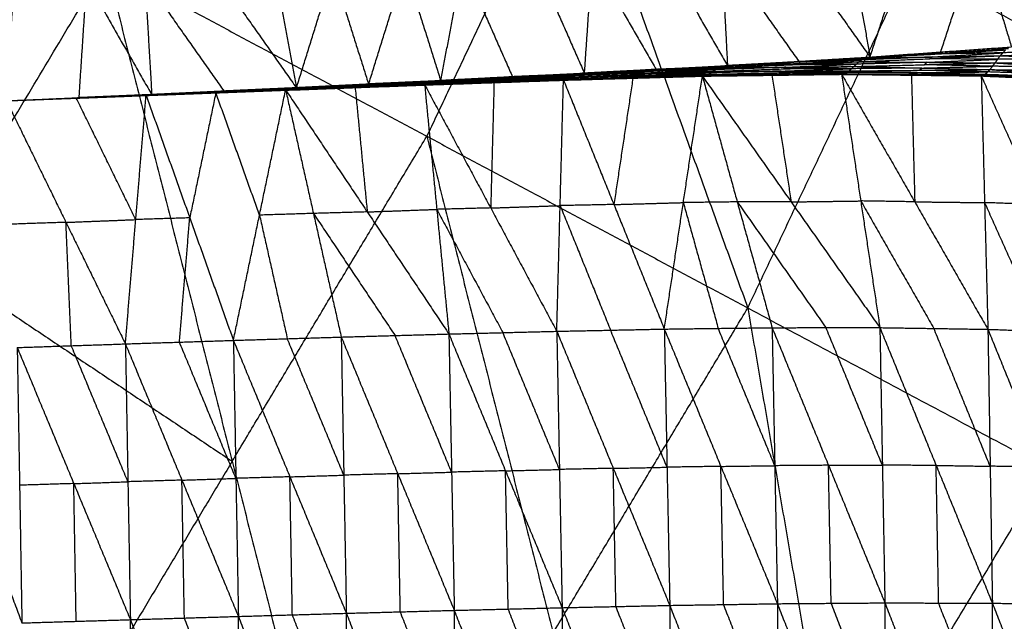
# Model space of a CAD drawing. Header units: millimetres. Extents: x -106 to 110, y -96 to 120.
# Tile 651 of 656: x 60.42 to 69.91, y -26.14 to -20.34. Entities that reach past the tile are written whole.
import ezdxf

# ---------------------------------------------------------------- set-up
doc = ezdxf.new("R2010")
doc.units = ezdxf.units.MM
doc.header["$MEASUREMENT"] = 0
doc.layers.add('Default', color=7, linetype='Continuous', true_color=0x000000)

msp = doc.modelspace()

# ---------------------------------------------------------------- linework, layer by layer
at = {"layer": 'Default'}
for points in [[(64.0784, -13.8333, 4.1879), (65.7596, -18.4767, 4.4319), (67.4409, -23.1202, 4.6759)], [(67.4409, -23.1202, 4.6759), (69.0019, -19.8197, 4.6759), (70.5629, -16.5192, 4.6759)], [(65.7596, -18.4767, 4.4319), (65.0528, -19.9713, 4.4319), (64.3459, -21.4659, 4.4319)], [(68.6196, -20.7021, 1.3053), (68.983, -19.5954, 0.3671), (69.3464, -18.4887, -0.571)], [(69.3464, -18.4887, -0.571), (69.6648, -19.5466, 0.4532), (69.9833, -20.6045, 1.4774)], [(67.1299, -18.5999, -0.8287), (67.1876, -19.6924, 0.1602), (67.2453, -20.7849, 1.1492)], [(67.1299, -18.5999, -0.8287), (67.8747, -19.651, 0.2383), (68.6196, -20.7021, 1.3053)], [(68.2387, -18.547, -0.7081), (68.4292, -19.6246, 0.2986), (68.6196, -20.7021, 1.3053)], [(64.48, -20.9305, 0.885), (64.6944, -19.8142, -0.0717), (64.9087, -18.6979, -1.0285)], [(64.9087, -18.6979, -1.0285), (65.3876, -19.7784, -0.0095), (65.8665, -20.8589, 1.0094)], [(65.8665, -20.8589, 1.0094), (65.9423, -19.7543, 0.0372), (66.0182, -18.6496, -0.935)], [(66.0182, -18.6496, -0.935), (66.6317, -19.7173, 0.1071), (67.2453, -20.7849, 1.1492)], [(62.676, -18.7911, -1.1854), (62.8823, -19.8956, -0.2052), (63.0886, -21, 0.775)], [(63.0886, -21, 0.775), (63.44, -19.8728, -0.1683), (63.7913, -18.7456, -1.1116)], [(63.7913, -18.7456, -1.1116), (64.1356, -19.838, -0.1133), (64.48, -20.9305, 0.885)], [(60.2923, -21.1243, 0.593), (60.3662, -19.9979, -0.3602), (60.4401, -18.8715, -1.3133)], [(60.4401, -18.8715, -1.3133), (61.0667, -19.9684, -0.3175), (61.6932, -21.0654, 0.6783)], [(61.5619, -18.8334, -1.2518), (61.6275, -19.9494, -0.2868), (61.6932, -21.0654, 0.6783)], [(61.5619, -18.8334, -1.2518), (62.3252, -19.9167, -0.2384), (63.0886, -21, 0.775)], [(69.3015, -20.6533, 1.3913), (69.4832, -20.1, 0.9222), (69.6648, -19.5466, 0.4532)], [(67.1876, -19.6924, 0.1602), (67.56, -20.218, 0.6937), (67.9325, -20.7435, 1.2272)], [(57.851, -25.4839, 4.1879), (59.551, -22.6478, 4.1879), (61.2509, -19.8116, 4.1879)], [(61.2509, -19.8116, 4.1879), (62.4689, -24.5975, 4.4319), (63.6869, -29.3833, 4.6759)], [(61.2509, -19.8116, 4.1879), (64.3459, -21.4659, 4.4319), (67.4409, -23.1202, 4.6759)], [(63.7843, -20.9653, 0.83), (63.96, -20.4016, 0.3584), (64.1356, -19.838, -0.1133)], [(64.6944, -19.8142, -0.0717), (64.9338, -20.3545, 0.4377), (65.1732, -20.8947, 0.9472)], [(65.9423, -19.7543, 0.0372), (66.2491, -20.2881, 0.5583), (66.5559, -20.8219, 1.0793)], [(69.0019, -19.8197, 4.6759), (70.4491, -20.5933, 4.904), (71.8963, -21.3668, 5.1322)], [(63.44, -19.8728, -0.1683), (63.6121, -20.419, 0.3309), (63.7843, -20.9653, 0.83)], [(60.9927, -21.0948, 0.6356), (61.0297, -20.5316, 0.159), (61.0667, -19.9684, -0.3175)], [(61.6275, -19.9494, -0.2868), (62.0092, -20.491, 0.2199), (62.3909, -21.0327, 0.7266)], [(68.5126, -20.7474, 1.2504), (69.1943, -20.7185, 1.3175), (69.8761, -20.6896, 1.3846)], [(68.5632, -20.7137, 1.2802), (69.2453, -20.6737, 1.3543), (69.9274, -20.6338, 1.4284)], [(68.5632, -20.7137, 1.2802), (69.2196, -20.7017, 1.3324), (69.8761, -20.6896, 1.3846)], [(69.2735, -20.668, 1.3668), (68.9325, -20.6879, 1.3298), (68.5914, -20.7079, 1.2927)], [(68.5914, -20.7079, 1.2927), (68.9184, -20.6908, 1.3235), (69.2453, -20.6737, 1.3543)], [(68.6196, -20.7021, 1.3053), (69.3015, -20.6533, 1.3913), (69.9833, -20.6045, 1.4774)], [(68.6196, -20.7021, 1.3053), (69.2735, -20.668, 1.3668), (69.9274, -20.6338, 1.4284)], [(69.2196, -20.7017, 1.3324), (69.5607, -20.6817, 1.3695), (69.9018, -20.6617, 1.4065)], [(69.9018, -20.6617, 1.4065), (69.5735, -20.6677, 1.3804), (69.2453, -20.6737, 1.3543)], [(69.2735, -20.668, 1.3668), (69.6144, -20.6436, 1.4098), (69.9554, -20.6191, 1.4529)], [(69.3015, -20.6533, 1.3913), (69.2875, -20.6606, 1.3791), (69.2735, -20.668, 1.3668)], [(69.825, -20.7591, 1.3741), (69.8505, -20.7243, 1.3794), (69.8761, -20.6896, 1.3846)], [(69.8761, -20.6896, 1.3846), (69.9018, -20.6617, 1.4065), (69.9274, -20.6338, 1.4284)], [(69.8761, -20.6896, 1.3846), (70.5598, -20.6629, 1.4494), (71.2436, -20.6362, 1.5142)], [(69.8761, -20.6896, 1.3846), (70.5352, -20.7154, 1.4425), (71.1943, -20.7411, 1.5005)], [(70.5855, -20.635, 1.4713), (70.2436, -20.6484, 1.4389), (69.9018, -20.6617, 1.4065)], [(65.8234, -20.8583, 1.002), (66.509, -20.8229, 1.0695), (67.1946, -20.7876, 1.137)], [(65.8665, -20.8589, 1.0094), (66.5559, -20.8219, 1.0793), (67.2453, -20.7849, 1.1492)], [(65.8665, -20.8589, 1.0094), (66.5305, -20.8232, 1.0732), (67.1946, -20.7876, 1.137)], [(66.5305, -20.8232, 1.0732), (66.8752, -20.8047, 1.1081), (67.2199, -20.7862, 1.1431)], [(67.1065, -20.8397, 1.1093), (67.7853, -20.8166, 1.1758), (68.4641, -20.7935, 1.2424)], [(67.1493, -20.8082, 1.1156), (67.8309, -20.7778, 1.183), (68.5126, -20.7474, 1.2504)], [(67.1493, -20.8082, 1.1156), (67.1719, -20.7979, 1.1263), (67.1946, -20.7876, 1.137)], [(67.1493, -20.8082, 1.1156), (67.8067, -20.8009, 1.179), (68.4641, -20.7935, 1.2424)], [(67.8536, -20.7675, 1.1937), (67.5127, -20.7827, 1.16), (67.1719, -20.7979, 1.1263)], [(67.1946, -20.7876, 1.137), (67.8789, -20.7506, 1.2086), (68.5632, -20.7137, 1.2802)], [(67.1946, -20.7876, 1.137), (67.8536, -20.7675, 1.1937), (68.5126, -20.7474, 1.2504)], [(67.1946, -20.7876, 1.137), (67.2199, -20.7862, 1.1431), (67.2453, -20.7849, 1.1492)], [(67.9042, -20.7493, 1.2147), (67.5621, -20.7678, 1.1789), (67.2199, -20.7862, 1.1431)], [(67.2199, -20.7862, 1.1431), (67.5494, -20.7684, 1.1758), (67.8789, -20.7506, 1.2086)], [(67.2453, -20.7849, 1.1492), (67.9325, -20.7435, 1.2272), (68.6196, -20.7021, 1.3053)], [(67.2453, -20.7849, 1.1492), (67.9042, -20.7493, 1.2147), (68.5632, -20.7137, 1.2802)], [(67.8067, -20.8009, 1.179), (68.1475, -20.7857, 1.2127), (68.4883, -20.7705, 1.2464)], [(67.8309, -20.7778, 1.183), (67.8422, -20.7726, 1.1883), (67.8536, -20.7675, 1.1937)], [(68.4883, -20.7705, 1.2464), (68.1596, -20.7741, 1.2147), (67.8309, -20.7778, 1.183)], [(67.8536, -20.7675, 1.1937), (68.1957, -20.749, 1.2295), (68.5379, -20.7305, 1.2653)], [(68.5379, -20.7305, 1.2653), (68.2084, -20.7406, 1.2369), (67.8789, -20.7506, 1.2086)], [(67.9042, -20.7493, 1.2147), (68.2478, -20.7286, 1.2537), (68.5914, -20.7079, 1.2927)], [(67.9325, -20.7435, 1.2272), (67.9184, -20.7464, 1.221), (67.9042, -20.7493, 1.2147)], [(68.4195, -20.8362, 1.2479), (68.4418, -20.8148, 1.2451), (68.4641, -20.7935, 1.2424)], [(68.4641, -20.7935, 1.2424), (68.4883, -20.7705, 1.2464), (68.5126, -20.7474, 1.2504)], [(68.4641, -20.7935, 1.2424), (69.1445, -20.7763, 1.3083), (69.825, -20.7591, 1.3741)], [(68.4641, -20.7935, 1.2424), (69.1204, -20.8084, 1.3136), (69.7768, -20.8233, 1.3848)], [(69.1688, -20.7532, 1.3122), (68.8285, -20.7618, 1.2793), (68.4883, -20.7705, 1.2464)], [(68.5126, -20.7474, 1.2504), (68.5379, -20.7305, 1.2653), (68.5632, -20.7137, 1.2802)], [(68.5126, -20.7474, 1.2504), (69.1688, -20.7532, 1.3122), (69.825, -20.7591, 1.3741)], [(69.2196, -20.7017, 1.3324), (68.8788, -20.7161, 1.2989), (68.5379, -20.7305, 1.2653)], [(68.5632, -20.7137, 1.2802), (68.5914, -20.7079, 1.2927), (68.6196, -20.7021, 1.3053)], [(69.1204, -20.8084, 1.3136), (69.4607, -20.7998, 1.3465), (69.8009, -20.7912, 1.3794)], [(69.1445, -20.7763, 1.3083), (69.1566, -20.7648, 1.3103), (69.1688, -20.7532, 1.3122)], [(69.8009, -20.7912, 1.3794), (69.4727, -20.7837, 1.3439), (69.1445, -20.7763, 1.3083)], [(69.1688, -20.7532, 1.3122), (69.5096, -20.7388, 1.3458), (69.8505, -20.7243, 1.3794)], [(69.1943, -20.7185, 1.3175), (69.207, -20.7101, 1.325), (69.2196, -20.7017, 1.3324)], [(69.8505, -20.7243, 1.3794), (69.5224, -20.7214, 1.3484), (69.1943, -20.7185, 1.3175)], [(69.7768, -20.8233, 1.3848), (69.8009, -20.7912, 1.3794), (69.825, -20.7591, 1.3741)], [(70.4852, -20.7988, 1.4472), (70.143, -20.795, 1.4133), (69.8009, -20.7912, 1.3794)], [(69.825, -20.7591, 1.3741), (70.5097, -20.7501, 1.4373), (71.1943, -20.7411, 1.5005)], [(69.825, -20.7591, 1.3741), (70.4852, -20.7988, 1.4472), (71.1454, -20.8386, 1.5203)], [(70.5352, -20.7154, 1.4425), (70.1929, -20.7199, 1.411), (69.8505, -20.7243, 1.3794)], [(64.418, -20.9367, 0.8635), (65.1016, -20.9041, 0.9244), (65.7852, -20.8715, 0.9852)], [(64.4472, -20.9286, 0.8778), (65.1353, -20.8934, 0.9399), (65.8234, -20.8583, 1.002)], [(64.4472, -20.9286, 0.8778), (65.1162, -20.9, 0.9315), (65.7852, -20.8715, 0.9852)], [(64.48, -20.9305, 0.885), (65.1517, -20.8944, 0.9435), (65.8234, -20.8583, 1.002)], [(64.48, -20.9305, 0.885), (65.1732, -20.8947, 0.9472), (65.8665, -20.8589, 1.0094)], [(65.0837, -20.9151, 0.9217), (65.4255, -20.8988, 0.9521), (65.7673, -20.8825, 0.9825)], [(65.7673, -20.8825, 0.9825), (65.4344, -20.8933, 0.9534), (65.1016, -20.9041, 0.9244)], [(65.1162, -20.9, 0.9315), (65.4603, -20.8824, 0.9626), (65.8043, -20.8649, 0.9936)], [(65.8043, -20.8649, 0.9936), (65.4698, -20.8791, 0.9668), (65.1353, -20.8934, 0.9399)], [(65.1517, -20.8944, 0.9435), (65.4983, -20.8765, 0.9746), (65.845, -20.8586, 1.0057)], [(65.6636, -20.9234, 0.9921), (66.3333, -20.9048, 1.0598), (67.003, -20.8862, 1.1274)], [(65.6875, -20.9246, 0.9922), (66.3597, -20.9051, 1.0587), (67.0319, -20.8856, 1.1251)], [(65.6875, -20.9246, 0.9922), (66.3452, -20.9054, 1.0598), (67.003, -20.8862, 1.1274)], [(65.7168, -20.9138, 0.9824), (66.3921, -20.8913, 1.0475), (67.0674, -20.8687, 1.1125)], [(65.7168, -20.9138, 0.9824), (66.3743, -20.8997, 1.0538), (67.0319, -20.8856, 1.1251)], [(66.4084, -20.8811, 1.0462), (66.0707, -20.8924, 1.0136), (65.7331, -20.9037, 0.9811)], [(65.7494, -20.8935, 0.9798), (66.4279, -20.8666, 1.0446), (67.1065, -20.8397, 1.1093)], [(65.7494, -20.8935, 0.9798), (66.4084, -20.8811, 1.0462), (67.0674, -20.8687, 1.1125)], [(65.7494, -20.8935, 0.9798), (65.7673, -20.8825, 0.9825), (65.7852, -20.8715, 0.9852)], [(66.4458, -20.8556, 1.0472), (66.1066, -20.869, 1.0149), (65.7673, -20.8825, 0.9825)], [(65.7852, -20.8715, 0.9852), (66.4672, -20.8398, 1.0504), (67.1493, -20.8082, 1.1156)], [(65.7852, -20.8715, 0.9852), (66.4458, -20.8556, 1.0472), (67.1065, -20.8397, 1.1093)], [(65.7852, -20.8715, 0.9852), (65.8043, -20.8649, 0.9936), (65.8234, -20.8583, 1.002)], [(66.4864, -20.8332, 1.0588), (66.1453, -20.849, 1.0262), (65.8043, -20.8649, 0.9936)], [(65.8234, -20.8583, 1.002), (66.4864, -20.8332, 1.0588), (67.1493, -20.8082, 1.1156)], [(65.8234, -20.8583, 1.002), (65.845, -20.8586, 1.0057), (65.8665, -20.8589, 1.0094)], [(65.845, -20.8586, 1.0057), (66.177, -20.8408, 1.0376), (66.509, -20.8229, 1.0695)], [(66.5305, -20.8232, 1.0732), (66.1877, -20.8409, 1.0395), (65.845, -20.8586, 1.0057)], [(66.3452, -20.9054, 1.0598), (66.6813, -20.8956, 1.093), (67.0175, -20.8859, 1.1263)], [(66.3743, -20.8997, 1.0538), (66.712, -20.8884, 1.0863), (67.0496, -20.8771, 1.1188)], [(67.0496, -20.8771, 1.1188), (66.7208, -20.8842, 1.0831), (66.3921, -20.8913, 1.0475)], [(66.3921, -20.8913, 1.0475), (66.4002, -20.8862, 1.0468), (66.4084, -20.8811, 1.0462)], [(66.4084, -20.8811, 1.0462), (66.7477, -20.8677, 1.0785), (67.0869, -20.8542, 1.1109)], [(67.0869, -20.8542, 1.1109), (66.7574, -20.8604, 1.0777), (66.4279, -20.8666, 1.0446)], [(66.4279, -20.8666, 1.0446), (66.4369, -20.8611, 1.0459), (66.4458, -20.8556, 1.0472)], [(66.4458, -20.8556, 1.0472), (66.7869, -20.8397, 1.0798), (67.1279, -20.8239, 1.1124)], [(67.1279, -20.8239, 1.1124), (66.7976, -20.8319, 1.0814), (66.4672, -20.8398, 1.0504)], [(66.4672, -20.8398, 1.0504), (66.4768, -20.8365, 1.0546), (66.4864, -20.8332, 1.0588)], [(66.4864, -20.8332, 1.0588), (66.8292, -20.8155, 1.0925), (67.1719, -20.7979, 1.1263)], [(67.1719, -20.7979, 1.1263), (66.8405, -20.8104, 1.0979), (66.509, -20.8229, 1.0695)], [(66.5559, -20.8219, 1.0793), (66.5432, -20.8226, 1.0763), (66.5305, -20.8232, 1.0732)], [(66.6359, -23.3235, -0.6954), (66.8194, -22.1049, 0.216), (67.003, -20.8862, 1.1274)], [(67.003, -20.8862, 1.1274), (67.6742, -20.8775, 1.2041), (68.3455, -20.8688, 1.2809)], [(67.003, -20.8862, 1.1274), (67.0175, -20.8859, 1.1263), (67.0319, -20.8856, 1.1251)], [(67.003, -20.8862, 1.1274), (67.3392, -22.0983, 0.2814), (67.6755, -23.3103, -0.5645)], [(67.003, -20.8862, 1.1274), (67.8588, -22.0979, 0.3555), (68.7146, -23.3097, -0.4165)], [(67.6887, -20.8772, 1.203), (67.3531, -20.8815, 1.1646), (67.0175, -20.8859, 1.1263)], [(67.0175, -20.8859, 1.1263), (67.3458, -20.8817, 1.1652), (67.6742, -20.8775, 1.2041)], [(67.0319, -20.8856, 1.1251), (67.7054, -20.8744, 1.1965), (68.3788, -20.8633, 1.2679)], [(67.0319, -20.8856, 1.1251), (67.0496, -20.8771, 1.1188), (67.0674, -20.8687, 1.1125)], [(67.0319, -20.8856, 1.1251), (67.6887, -20.8772, 1.203), (68.3455, -20.8688, 1.2809)], [(67.7231, -20.866, 1.1902), (67.3864, -20.8716, 1.1545), (67.0496, -20.8771, 1.1188)], [(67.0674, -20.8687, 1.1125), (67.7434, -20.8524, 1.1802), (68.4195, -20.8362, 1.2479)], [(67.0674, -20.8687, 1.1125), (67.0869, -20.8542, 1.1109), (67.1065, -20.8397, 1.1093)], [(67.0674, -20.8687, 1.1125), (67.7231, -20.866, 1.1902), (68.3788, -20.8633, 1.2679)], [(67.763, -20.8379, 1.1786), (67.425, -20.846, 1.1447), (67.0869, -20.8542, 1.1109)], [(67.1065, -20.8397, 1.1093), (67.1279, -20.8239, 1.1124), (67.1493, -20.8082, 1.1156)], [(67.1065, -20.8397, 1.1093), (67.763, -20.8379, 1.1786), (68.4195, -20.8362, 1.2479)], [(67.8067, -20.8009, 1.179), (67.4673, -20.8124, 1.1457), (67.1279, -20.8239, 1.1124)], [(67.6742, -20.8775, 1.2041), (67.7665, -21.4877, 0.7798), (67.8588, -22.0979, 0.3555)], [(67.6887, -20.8772, 1.203), (68.0254, -20.8716, 1.2387), (68.3622, -20.866, 1.2744)], [(67.7054, -20.8744, 1.1965), (67.697, -20.8758, 1.1998), (67.6887, -20.8772, 1.203)], [(67.7054, -20.8744, 1.1965), (67.7142, -20.8702, 1.1934), (67.7231, -20.866, 1.1902)], [(67.7231, -20.866, 1.1902), (68.0611, -20.8578, 1.2241), (68.3992, -20.8497, 1.2579)], [(67.7434, -20.8524, 1.1802), (67.7532, -20.8452, 1.1794), (67.763, -20.8379, 1.1786)], [(68.3992, -20.8497, 1.2579), (68.0713, -20.8511, 1.2191), (67.7434, -20.8524, 1.1802)], [(67.763, -20.8379, 1.1786), (68.1024, -20.8264, 1.2119), (68.4418, -20.8148, 1.2451)], [(67.7853, -20.8166, 1.1758), (67.796, -20.8087, 1.1774), (67.8067, -20.8009, 1.179)], [(68.4418, -20.8148, 1.2451), (68.1135, -20.8157, 1.2105), (67.7853, -20.8166, 1.1758)], [(68.3455, -20.8688, 1.2809), (68.3622, -20.866, 1.2744), (68.3788, -20.8633, 1.2679)], [(68.3455, -20.8688, 1.2809), (68.53, -22.0892, 0.4322), (68.7146, -23.3097, -0.4165)], [(68.3455, -20.8688, 1.2809), (69.019, -20.8766, 1.368), (69.6924, -20.8844, 1.4552)], [(68.3455, -20.8688, 1.2809), (69.051, -22.0973, 0.5164), (69.7564, -23.3258, -0.248)], [(68.3622, -20.866, 1.2744), (68.6906, -20.8713, 1.3212), (69.019, -20.8766, 1.368)], [(69.0356, -20.8738, 1.3616), (68.6989, -20.8699, 1.318), (68.3622, -20.866, 1.2744)], [(68.3788, -20.8633, 1.2679), (68.3992, -20.8497, 1.2579), (68.4195, -20.8362, 1.2479)], [(68.3788, -20.8633, 1.2679), (69.0356, -20.8738, 1.3616), (69.6924, -20.8844, 1.4552)], [(68.3788, -20.8633, 1.2679), (69.055, -20.8656, 1.3436), (69.7313, -20.868, 1.4193)], [(69.0754, -20.8521, 1.3336), (68.7373, -20.8509, 1.2957), (68.3992, -20.8497, 1.2579)], [(68.4195, -20.8362, 1.2479), (69.0981, -20.8297, 1.3163), (69.7768, -20.8233, 1.3848)], [(68.4195, -20.8362, 1.2479), (69.0754, -20.8521, 1.3336), (69.7313, -20.868, 1.4193)], [(69.1204, -20.8084, 1.3136), (68.7811, -20.8116, 1.2794), (68.4418, -20.8148, 1.2451)], [(69.019, -20.8766, 1.368), (69.035, -21.4869, 0.9422), (69.051, -22.0973, 0.5164)], [(69.055, -20.8656, 1.3436), (69.0453, -20.8697, 1.3526), (69.0356, -20.8738, 1.3616)], [(69.0356, -20.8738, 1.3616), (69.3737, -20.875, 1.3994), (69.7118, -20.8762, 1.4372)], [(69.055, -20.8656, 1.3436), (69.0652, -20.8589, 1.3386), (69.0754, -20.8521, 1.3336)], [(69.0754, -20.8521, 1.3336), (69.4147, -20.8489, 1.3678), (69.754, -20.8457, 1.402)], [(69.0981, -20.8297, 1.3163), (69.1093, -20.8191, 1.3149), (69.1204, -20.8084, 1.3136)], [(69.754, -20.8457, 1.402), (69.4261, -20.8377, 1.3592), (69.0981, -20.8297, 1.3163)], [(69.6924, -20.8844, 1.4552), (69.7118, -20.8762, 1.4372), (69.7313, -20.868, 1.4193)], [(69.6924, -20.8844, 1.4552), (69.7244, -22.1051, 0.6036), (69.7564, -23.3258, -0.248)], [(69.6924, -20.8844, 1.4552), (70.2476, -22.1241, 0.6994), (70.8028, -23.3637, -0.0564)], [(69.6924, -20.8844, 1.4552), (70.3717, -20.9161, 1.5548), (71.051, -20.9477, 1.6545)], [(69.7118, -20.8762, 1.4372), (70.0418, -20.8962, 1.496), (70.3717, -20.9161, 1.5548)], [(70.3911, -20.9079, 1.5369), (70.0515, -20.8921, 1.4871), (69.7118, -20.8762, 1.4372)], [(69.7313, -20.868, 1.4193), (69.754, -20.8457, 1.402), (69.7768, -20.8233, 1.3848)], [(69.7313, -20.868, 1.4193), (70.3911, -20.9079, 1.5369), (71.051, -20.9477, 1.6545)], [(69.7313, -20.868, 1.4193), (70.4137, -20.8897, 1.4992), (71.0961, -20.9115, 1.5791)], [(70.4365, -20.8674, 1.4819), (70.0952, -20.8565, 1.442), (69.754, -20.8457, 1.402)], [(69.7768, -20.8233, 1.3848), (70.4365, -20.8674, 1.4819), (71.0961, -20.9115, 1.5791)], [(69.7768, -20.8233, 1.3848), (70.4611, -20.8309, 1.4525), (71.1454, -20.8386, 1.5203)], [(62.9841, -21.0188, 0.7671), (63.6543, -20.9939, 0.8198), (64.3246, -20.969, 0.8726)], [(62.9971, -21.0214, 0.7621), (63.6608, -20.9952, 0.8173), (64.3246, -20.969, 0.8726)], [(62.9971, -21.0214, 0.7621), (63.6701, -20.9963, 0.8164), (64.3431, -20.9713, 0.8706)], [(63.0124, -21.0184, 0.7535), (63.6891, -20.9916, 0.8075), (64.3657, -20.9649, 0.8614)], [(63.0124, -21.0184, 0.7535), (63.6778, -20.9948, 0.812), (64.3431, -20.9713, 0.8706)], [(63.0293, -21.0106, 0.7508), (63.71, -20.9811, 0.8048), (64.3907, -20.9515, 0.8588)], [(63.0293, -21.0106, 0.7508), (63.6975, -20.9878, 0.8061), (64.3657, -20.9649, 0.8614)], [(63.7191, -20.9767, 0.8068), (63.3788, -20.9915, 0.7798), (63.0384, -21.0063, 0.7528)], [(63.0476, -21.002, 0.7549), (63.7328, -20.9693, 0.8092), (64.418, -20.9367, 0.8635)], [(63.0476, -21.002, 0.7549), (63.7191, -20.9767, 0.8068), (64.3907, -20.9515, 0.8588)], [(63.7425, -20.9672, 0.8152), (63.3999, -20.9835, 0.788), (63.0573, -20.9998, 0.7609)], [(63.067, -20.9977, 0.7668), (63.7571, -20.9631, 0.8223), (64.4472, -20.9286, 0.8778)], [(63.067, -20.9977, 0.7668), (63.7425, -20.9672, 0.8152), (64.418, -20.9367, 0.8635)], [(63.0778, -20.9989, 0.7709), (63.4175, -20.981, 0.7966), (63.7571, -20.9631, 0.8223)], [(63.7679, -20.9643, 0.8264), (63.4229, -20.9816, 0.7987), (63.0778, -20.9989, 0.7709)], [(63.0886, -21, 0.775), (63.7679, -20.9643, 0.8264), (64.4472, -20.9286, 0.8778)], [(63.0886, -21, 0.775), (63.7843, -20.9653, 0.83), (64.48, -20.9305, 0.885)], [(63.6608, -20.9952, 0.8173), (63.9973, -20.9826, 0.8445), (64.3338, -20.9701, 0.8716)], [(63.6778, -20.9948, 0.812), (64.0161, -20.9815, 0.839), (64.3544, -20.9681, 0.866)], [(64.3544, -20.9681, 0.866), (64.0217, -20.9799, 0.8367), (63.6891, -20.9916, 0.8075)], [(63.6975, -20.9878, 0.8061), (64.0378, -20.973, 0.8331), (64.3782, -20.9582, 0.8601)], [(64.3782, -20.9582, 0.8601), (64.0441, -20.9696, 0.8324), (63.71, -20.9811, 0.8048)], [(63.71, -20.9811, 0.8048), (63.7146, -20.9789, 0.8058), (63.7191, -20.9767, 0.8068)], [(63.7191, -20.9767, 0.8068), (64.0617, -20.9604, 0.834), (64.4043, -20.9441, 0.8612)], [(64.4043, -20.9441, 0.8612), (64.0686, -20.9567, 0.8352), (63.7328, -20.9693, 0.8092)], [(63.7328, -20.9693, 0.8092), (63.7376, -20.9683, 0.8122), (63.7425, -20.9672, 0.8152)], [(63.7425, -20.9672, 0.8152), (64.0876, -20.9499, 0.8429), (64.4326, -20.9326, 0.8707)], [(64.4326, -20.9326, 0.8707), (64.0949, -20.9479, 0.8465), (63.7571, -20.9631, 0.8223)], [(63.7679, -20.9643, 0.8264), (64.1158, -20.9469, 0.8539), (64.4636, -20.9295, 0.8814)], [(63.7843, -20.9653, 0.83), (63.7761, -20.9648, 0.8282), (63.7679, -20.9643, 0.8264)], [(64.3246, -20.969, 0.8726), (64.9941, -20.9462, 0.9323), (65.6636, -20.9234, 0.9921)], [(64.3246, -20.969, 0.8726), (64.3338, -20.9701, 0.8716), (64.3431, -20.9713, 0.8706)], [(64.3246, -20.969, 0.8726), (64.4417, -22.17, -0.0209), (64.5588, -23.371, -0.9143)], [(64.3246, -20.969, 0.8726), (64.9618, -22.1569, 0.0308), (65.5991, -23.3449, -0.811)], [(64.3338, -20.9701, 0.8716), (64.664, -20.9581, 0.902), (64.9941, -20.9462, 0.9323)], [(65.0034, -20.9473, 0.9314), (64.6686, -20.9587, 0.9015), (64.3338, -20.9701, 0.8716)], [(64.3431, -20.9713, 0.8706), (65.0034, -20.9473, 0.9314), (65.6636, -20.9234, 0.9921)], [(64.3431, -20.9713, 0.8706), (65.0153, -20.9479, 0.9314), (65.6875, -20.9246, 0.9922)], [(64.3431, -20.9713, 0.8706), (64.3544, -20.9681, 0.866), (64.3657, -20.9649, 0.8614)], [(65.0266, -20.9448, 0.9268), (64.6905, -20.9564, 0.8964), (64.3544, -20.9681, 0.866)], [(64.3657, -20.9649, 0.8614), (65.0412, -20.9394, 0.9219), (65.7168, -20.9138, 0.9824)], [(64.3657, -20.9649, 0.8614), (65.0266, -20.9448, 0.9268), (65.6875, -20.9246, 0.9922)], [(64.3657, -20.9649, 0.8614), (64.3782, -20.9582, 0.8601), (64.3907, -20.9515, 0.8588)], [(65.0537, -20.9327, 0.9206), (64.7159, -20.9454, 0.8903), (64.3782, -20.9582, 0.8601)], [(64.3907, -20.9515, 0.8588), (65.07, -20.9225, 0.9193), (65.7494, -20.8935, 0.9798)], [(64.3907, -20.9515, 0.8588), (65.0537, -20.9327, 0.9206), (65.7168, -20.9138, 0.9824)], [(64.3907, -20.9515, 0.8588), (64.4043, -20.9441, 0.8612), (64.418, -20.9367, 0.8635)], [(65.0837, -20.9151, 0.9217), (64.744, -20.9296, 0.8914), (64.4043, -20.9441, 0.8612)], [(64.418, -20.9367, 0.8635), (65.0837, -20.9151, 0.9217), (65.7494, -20.8935, 0.9798)], [(64.418, -20.9367, 0.8635), (64.4326, -20.9326, 0.8707), (64.4472, -20.9286, 0.8778)], [(65.1162, -20.9, 0.9315), (64.7744, -20.9163, 0.9011), (64.4326, -20.9326, 0.8707)], [(64.4472, -20.9286, 0.8778), (64.4636, -20.9295, 0.8814), (64.48, -20.9305, 0.885)], [(64.4636, -20.9295, 0.8814), (64.7995, -20.9115, 0.9107), (65.1353, -20.8934, 0.9399)], [(65.1517, -20.8944, 0.9435), (64.8077, -20.9119, 0.9125), (64.4636, -20.9295, 0.8814)], [(64.9941, -20.9462, 0.9323), (64.9779, -21.5516, 0.4816), (64.9618, -22.1569, 0.0308)], [(65.0034, -20.9473, 0.9314), (65.3395, -20.9357, 0.9618), (65.6755, -20.924, 0.9922)], [(65.0153, -20.9479, 0.9314), (65.0093, -20.9476, 0.9314), (65.0034, -20.9473, 0.9314)], [(65.0153, -20.9479, 0.9314), (65.0209, -20.9464, 0.9291), (65.0266, -20.9448, 0.9268)], [(65.0266, -20.9448, 0.9268), (65.3643, -20.932, 0.9571), (65.7021, -20.9192, 0.9873)], [(65.7021, -20.9192, 0.9873), (65.3717, -20.9293, 0.9546), (65.0412, -20.9394, 0.9219)], [(65.0412, -20.9394, 0.9219), (65.0475, -20.936, 0.9213), (65.0537, -20.9327, 0.9206)], [(65.0537, -20.9327, 0.9206), (65.3934, -20.9182, 0.9509), (65.7331, -20.9037, 0.9811)], [(65.7331, -20.9037, 0.9811), (65.4015, -20.9131, 0.9502), (65.07, -20.9225, 0.9193)], [(65.07, -20.9225, 0.9193), (65.0769, -20.9188, 0.9205), (65.0837, -20.9151, 0.9217)], [(65.1016, -20.9041, 0.9244), (65.1089, -20.9021, 0.9279), (65.1162, -20.9, 0.9315)], [(65.1732, -20.8947, 0.9472), (65.1625, -20.8945, 0.9454), (65.1517, -20.8944, 0.9435)], [(65.5991, -23.3449, -0.811), (65.6313, -22.1341, 0.0905), (65.6636, -20.9234, 0.9921)], [(65.6636, -20.9234, 0.9921), (65.6755, -20.924, 0.9922), (65.6875, -20.9246, 0.9922)], [(65.6636, -20.9234, 0.9921), (66.1498, -22.1234, 0.1484), (66.6359, -23.3235, -0.6954)], [(65.6755, -20.924, 0.9922), (66.0044, -20.9144, 1.026), (66.3333, -20.9048, 1.0598)], [(66.3452, -20.9054, 1.0598), (66.0104, -20.9147, 1.026), (65.6755, -20.924, 0.9922)], [(65.6875, -20.9246, 0.9922), (65.7021, -20.9192, 0.9873), (65.7168, -20.9138, 0.9824)], [(66.3743, -20.8997, 1.0538), (66.0382, -20.9095, 1.0206), (65.7021, -20.9192, 0.9873)], [(65.7168, -20.9138, 0.9824), (65.7331, -20.9037, 0.9811), (65.7494, -20.8935, 0.9798)], [(66.3333, -20.9048, 1.0598), (66.2415, -21.5141, 0.6041), (66.1498, -22.1234, 0.1484)], [(66.3597, -20.9051, 1.0587), (66.3525, -20.9053, 1.0592), (66.3452, -20.9054, 1.0598)], [(66.3597, -20.9051, 1.0587), (66.367, -20.9024, 1.0562), (66.3743, -20.8997, 1.0538)], [(60.2922, -21.1239, 0.5932), (60.9871, -21.0939, 0.6322), (61.682, -21.0638, 0.6713)], [(60.2922, -21.1239, 0.5932), (60.982, -21.0946, 0.6282), (61.6718, -21.0653, 0.6633)], [(60.2922, -21.1239, 0.5932), (60.9927, -21.0946, 0.6357), (61.6932, -21.0654, 0.6783)], [(60.2922, -21.1239, 0.5932), (60.9772, -21.0964, 0.6269), (61.6622, -21.0689, 0.6605)], [(60.2922, -21.1239, 0.5932), (60.9656, -21.0976, 0.6336), (61.639, -21.0713, 0.6741)], [(60.2922, -21.1239, 0.5932), (60.9728, -21.0979, 0.6278), (61.6535, -21.072, 0.6625)], [(60.2922, -21.1239, 0.5932), (60.9689, -21.0984, 0.6309), (61.6456, -21.0728, 0.6687)], [(60.2923, -21.1243, 0.593), (60.9927, -21.0948, 0.6356), (61.6932, -21.0654, 0.6783)], [(60.2923, -21.1243, 0.593), (60.9656, -21.0978, 0.6335), (61.639, -21.0713, 0.6741)], [(60.9656, -21.0976, 0.6336), (61.3039, -21.0848, 0.6525), (61.6423, -21.072, 0.6714)], [(60.9689, -21.0984, 0.6309), (61.3092, -21.0854, 0.6483), (61.6495, -21.0724, 0.6656)], [(60.9728, -21.0979, 0.6278), (61.3153, -21.0842, 0.6447), (61.6579, -21.0704, 0.6615)], [(61.6495, -21.0724, 0.6656), (61.3112, -21.0852, 0.6467), (60.9728, -21.0979, 0.6278)], [(60.9772, -21.0964, 0.6269), (61.3221, -21.0818, 0.6444), (61.667, -21.0671, 0.6619)], [(61.6579, -21.0704, 0.6615), (61.3175, -21.0834, 0.6442), (60.9772, -21.0964, 0.6269)], [(60.982, -21.0946, 0.6282), (61.3294, -21.0796, 0.6478), (61.6769, -21.0646, 0.6673)], [(61.667, -21.0671, 0.6619), (61.3245, -21.0809, 0.6451), (60.982, -21.0946, 0.6282)], [(61.6769, -21.0646, 0.6673), (61.332, -21.0792, 0.6498), (60.9871, -21.0939, 0.6322)], [(60.9871, -21.0939, 0.6322), (61.3373, -21.0792, 0.6535), (61.6876, -21.0646, 0.6748)], [(61.4393, -23.4664, -1.1647), (61.5392, -22.2688, -0.2453), (61.639, -21.0713, 0.6741)], [(61.639, -21.0713, 0.6741), (62.3116, -21.0451, 0.7206), (62.9841, -21.0188, 0.7671)], [(61.639, -21.0713, 0.6741), (61.6423, -21.072, 0.6714), (61.6456, -21.0728, 0.6687)], [(61.639, -21.0713, 0.6741), (62.0599, -22.2518, -0.2076), (62.4807, -23.4324, -1.0893)], [(61.6423, -21.072, 0.6714), (61.9769, -21.0585, 0.696), (62.3116, -21.0451, 0.7206)], [(62.3148, -21.0458, 0.7179), (61.9786, -21.0589, 0.6946), (61.6423, -21.072, 0.6714)], [(61.6456, -21.0728, 0.6687), (62.3148, -21.0458, 0.7179), (62.9841, -21.0188, 0.7671)], [(61.6456, -21.0728, 0.6687), (62.3213, -21.0471, 0.7154), (62.9971, -21.0214, 0.7621)], [(61.6456, -21.0728, 0.6687), (61.6495, -21.0724, 0.6656), (61.6535, -21.072, 0.6625)], [(62.3253, -21.0467, 0.7123), (61.9874, -21.0595, 0.6889), (61.6495, -21.0724, 0.6656)], [(61.6535, -21.072, 0.6625), (62.3329, -21.0452, 0.708), (63.0124, -21.0184, 0.7535)], [(61.6535, -21.072, 0.6625), (62.3253, -21.0467, 0.7123), (62.9971, -21.0214, 0.7621)], [(61.6535, -21.072, 0.6625), (61.6579, -21.0704, 0.6615), (61.6622, -21.0689, 0.6605)], [(62.3373, -21.0436, 0.707), (61.9976, -21.057, 0.6843), (61.6579, -21.0704, 0.6615)], [(61.6622, -21.0689, 0.6605), (62.3458, -21.0398, 0.7057), (63.0293, -21.0106, 0.7508)], [(61.6622, -21.0689, 0.6605), (62.3373, -21.0436, 0.707), (63.0124, -21.0184, 0.7535)], [(61.6622, -21.0689, 0.6605), (61.667, -21.0671, 0.6619), (61.6718, -21.0653, 0.6633)], [(62.3506, -21.038, 0.7071), (62.0088, -21.0525, 0.6845), (61.667, -21.0671, 0.6619)], [(61.6718, -21.0653, 0.6633), (62.3597, -21.0336, 0.7091), (63.0476, -21.002, 0.7549)], [(61.6718, -21.0653, 0.6633), (62.3506, -21.038, 0.7071), (63.0293, -21.0106, 0.7508)], [(61.6718, -21.0653, 0.6633), (61.6769, -21.0646, 0.6673), (61.682, -21.0638, 0.6713)], [(62.3648, -21.0329, 0.7131), (62.0208, -21.0487, 0.6902), (61.6769, -21.0646, 0.6673)], [(61.682, -21.0638, 0.6713), (62.3745, -21.0307, 0.719), (63.067, -20.9977, 0.7668)], [(61.682, -21.0638, 0.6713), (62.3648, -21.0329, 0.7131), (63.0476, -21.002, 0.7549)], [(61.682, -21.0638, 0.6713), (61.6876, -21.0646, 0.6748), (61.6932, -21.0654, 0.6783)], [(61.6876, -21.0646, 0.6748), (62.031, -21.0477, 0.6969), (62.3745, -21.0307, 0.719)], [(62.3801, -21.0315, 0.7225), (62.0338, -21.0481, 0.6987), (61.6876, -21.0646, 0.6748)], [(61.6932, -21.0654, 0.6783), (62.3801, -21.0315, 0.7225), (63.067, -20.9977, 0.7668)], [(61.6932, -21.0654, 0.6783), (62.3909, -21.0327, 0.7266), (63.0886, -21, 0.775)], [(62.3116, -21.0451, 0.7206), (62.1857, -21.6484, 0.2565), (62.0599, -22.2518, -0.2076)], [(62.7324, -22.2256, -0.1611), (62.522, -21.6353, 0.2797), (62.3116, -21.0451, 0.7206)], [(62.3148, -21.0458, 0.7179), (62.6527, -21.033, 0.7412), (62.9906, -21.0201, 0.7646)], [(62.3213, -21.0471, 0.7154), (62.3181, -21.0464, 0.7166), (62.3148, -21.0458, 0.7179)], [(62.3213, -21.0471, 0.7154), (62.3233, -21.0469, 0.7139), (62.3253, -21.0467, 0.7123)], [(62.3253, -21.0467, 0.7123), (62.665, -21.0333, 0.7351), (63.0047, -21.0199, 0.7578)], [(63.0047, -21.0199, 0.7578), (62.6688, -21.0325, 0.7329), (62.3329, -21.0452, 0.708)], [(62.3329, -21.0452, 0.708), (62.3351, -21.0444, 0.7075), (62.3373, -21.0436, 0.707)], [(62.3373, -21.0436, 0.707), (62.6791, -21.0291, 0.7296), (63.0209, -21.0145, 0.7521)], [(63.0209, -21.0145, 0.7521), (62.6833, -21.0271, 0.7289), (62.3458, -21.0398, 0.7057)], [(62.3458, -21.0398, 0.7057), (62.3482, -21.0389, 0.7064), (62.3506, -21.038, 0.7071)], [(62.3506, -21.038, 0.7071), (62.6945, -21.0221, 0.73), (63.0384, -21.0063, 0.7528)], [(63.0384, -21.0063, 0.7528), (62.6991, -21.02, 0.731), (62.3597, -21.0336, 0.7091)], [(62.3597, -21.0336, 0.7091), (62.3622, -21.0333, 0.7111), (62.3648, -21.0329, 0.7131)], [(62.3648, -21.0329, 0.7131), (62.711, -21.0163, 0.737), (63.0573, -20.9998, 0.7609)], [(63.0573, -20.9998, 0.7609), (62.7159, -21.0153, 0.74), (62.3745, -21.0307, 0.719)], [(62.3801, -21.0315, 0.7225), (62.729, -21.0152, 0.7467), (63.0778, -20.9989, 0.7709)], [(62.3909, -21.0327, 0.7266), (62.3855, -21.0321, 0.7246), (62.3801, -21.0315, 0.7225)], [(62.4807, -23.4324, -1.0893), (62.7324, -22.2256, -0.1611), (62.9841, -21.0188, 0.7671)], [(62.9841, -21.0188, 0.7671), (62.9906, -21.0201, 0.7646), (62.9971, -21.0214, 0.7621)], [(62.9841, -21.0188, 0.7671), (63.2523, -22.2096, -0.1196), (63.5205, -23.4004, -1.0063)], [(62.9841, -21.0188, 0.7671), (63.7715, -22.1949, -0.0736), (64.5588, -23.371, -0.9143)], [(62.9906, -21.0201, 0.7646), (63.3225, -21.007, 0.7922), (63.6543, -20.9939, 0.8198)], [(63.6608, -20.9952, 0.8173), (63.3257, -21.0076, 0.791), (62.9906, -21.0201, 0.7646)], [(62.9971, -21.0214, 0.7621), (63.0047, -21.0199, 0.7578), (63.0124, -21.0184, 0.7535)], [(63.6778, -20.9948, 0.812), (63.3413, -21.0074, 0.7849), (63.0047, -21.0199, 0.7578)], [(63.0124, -21.0184, 0.7535), (63.0209, -21.0145, 0.7521), (63.0293, -21.0106, 0.7508)], [(63.6975, -20.9878, 0.8061), (63.3592, -21.0011, 0.7791), (63.0209, -21.0145, 0.7521)], [(63.0293, -21.0106, 0.7508), (63.0384, -21.0063, 0.7528), (63.0476, -21.002, 0.7549)], [(63.0476, -21.002, 0.7549), (63.0573, -20.9998, 0.7609), (63.067, -20.9977, 0.7668)], [(63.067, -20.9977, 0.7668), (63.0778, -20.9989, 0.7709), (63.0886, -21, 0.775)], [(63.6543, -20.9939, 0.8198), (63.7129, -21.5944, 0.3731), (63.7715, -22.1949, -0.0736)], [(63.6701, -20.9963, 0.8164), (63.6655, -20.9957, 0.8168), (63.6608, -20.9952, 0.8173)], [(63.6701, -20.9963, 0.8164), (63.6739, -20.9956, 0.8142), (63.6778, -20.9948, 0.812)], [(63.6891, -20.9916, 0.8075), (63.6933, -20.9897, 0.8068), (63.6975, -20.9878, 0.8061)], [(60.2923, -21.1243, 0.593), (60.8658, -22.2953, -0.2858), (61.4393, -23.4664, -1.1647)], [(60.9689, -21.0984, 0.6309), (60.9672, -21.098, 0.6323), (60.9656, -21.0976, 0.6336)], [(61.5392, -22.2688, -0.2453), (61.2524, -21.6833, 0.1941), (60.9656, -21.0978, 0.6335)], [(60.9927, -21.0946, 0.6357), (60.9899, -21.0943, 0.634), (60.9871, -21.0939, 0.6322)], [(62.4689, -24.5975, 4.4319), (63.4074, -23.0317, 4.4319), (64.3459, -21.4659, 4.4319)], [(64.3459, -21.4659, 4.4319), (64.9549, -23.8588, 4.5539), (65.5639, -26.2517, 4.6759)], [(66.1498, -22.1234, 0.1484), (66.4846, -22.1142, 0.1822), (66.8194, -22.1049, 0.216)], [(67.3392, -22.0983, 0.2814), (67.0793, -22.1016, 0.2487), (66.8194, -22.1049, 0.216)], [(66.8194, -22.1049, 0.216), (66.9876, -22.7109, -0.207), (67.1557, -23.3169, -0.63)], [(67.8588, -22.0979, 0.3555), (67.599, -22.0981, 0.3184), (67.3392, -22.0983, 0.2814)], [(67.3392, -22.0983, 0.2814), (67.7671, -22.7041, -0.1045), (68.195, -23.31, -0.4905)], [(67.8588, -22.0979, 0.3555), (68.1944, -22.0936, 0.3938), (68.53, -22.0892, 0.4322)], [(68.53, -22.0892, 0.4322), (68.8828, -22.7035, 0.05), (69.2355, -23.3177, -0.3322)], [(69.051, -22.0973, 0.5164), (68.7905, -22.0932, 0.4743), (68.53, -22.0892, 0.4322)], [(69.051, -22.0973, 0.5164), (69.3877, -22.1012, 0.56), (69.7244, -22.1051, 0.6036)], [(69.7244, -22.1051, 0.6036), (70.002, -22.7249, 0.2257), (70.2796, -23.3447, -0.1522)], [(70.2476, -22.1241, 0.6994), (69.986, -22.1146, 0.6515), (69.7244, -22.1051, 0.6036)], [(63.2523, -22.2096, -0.1196), (62.9924, -22.2176, -0.1404), (62.7324, -22.2256, -0.1611)], [(63.7715, -22.1949, -0.0736), (63.5119, -22.2023, -0.0966), (63.2523, -22.2096, -0.1196)], [(63.2523, -22.2096, -0.1196), (63.646, -22.7977, -0.54), (64.0397, -23.3857, -0.9603)], [(63.7715, -22.1949, -0.0736), (64.1066, -22.1825, -0.0472), (64.4417, -22.17, -0.0209)], [(64.9618, -22.1569, 0.0308), (64.7017, -22.1635, 0.005), (64.4417, -22.17, -0.0209)], [(64.4417, -22.17, -0.0209), (64.7603, -22.764, -0.4417), (65.0789, -23.358, -0.8626)], [(64.9618, -22.1569, 0.0308), (65.2966, -22.1455, 0.0607), (65.6313, -22.1341, 0.0905)], [(66.1498, -22.1234, 0.1484), (65.8905, -22.1288, 0.1195), (65.6313, -22.1341, 0.0905)], [(65.6313, -22.1341, 0.0905), (65.8744, -22.7342, -0.3313), (66.1175, -23.3342, -0.7532)], [(60.8658, -22.2953, -0.2858), (60.6049, -22.3041, -0.3033), (60.344, -22.3129, -0.3207)], [(60.8658, -22.2953, -0.2858), (61.2025, -22.2821, -0.2656), (61.5392, -22.2688, -0.2453)], [(60.9176, -23.484, -1.1996), (60.8917, -22.8896, -0.7427), (60.8658, -22.2953, -0.2858)], [(62.0599, -22.2518, -0.2076), (61.7995, -22.2603, -0.2265), (61.5392, -22.2688, -0.2453)], [(61.96, -23.4494, -1.127), (62.01, -22.8506, -0.6673), (62.0599, -22.2518, -0.2076)], [(62.7324, -22.2256, -0.1611), (62.8665, -22.821, -0.6045), (63.0006, -23.4164, -1.0478)], [(59.551, -22.6478, 4.1879), (61.0099, -23.6226, 4.3099), (62.4689, -24.5975, 4.4319)], [(63.6869, -29.3833, 4.6759), (65.5639, -26.2517, 4.6759), (67.4409, -23.1202, 4.6759)], [(67.4409, -23.1202, 4.6759), (68.2928, -28.0751, 5.1322), (69.1447, -33.0301, 5.5886)], [(67.4409, -23.1202, 4.6759), (70.3353, -24.6673, 5.1322), (73.2298, -26.2144, 5.5886)], [(64.5588, -23.371, -0.9143), (65.0789, -23.358, -0.8626), (65.5991, -23.3449, -0.811)], [(65.5991, -23.3449, -0.811), (66.1175, -23.3342, -0.7532), (66.6359, -23.3235, -0.6954)], [(65.5991, -23.3449, -0.811), (65.6247, -24.6767, -1.2342), (65.6504, -26.0085, -1.6573)], [(65.5991, -23.3449, -0.811), (66.1438, -24.6657, -1.1718), (66.6885, -25.9864, -1.5325)], [(66.6622, -24.655, -1.1139), (66.3898, -23.9946, -0.9336), (66.1175, -23.3342, -0.7532)], [(66.6359, -23.3235, -0.6954), (67.1557, -23.3169, -0.63), (67.6755, -23.3103, -0.5645)], [(66.6359, -23.3235, -0.6954), (66.6622, -24.655, -1.1139), (66.6885, -25.9864, -1.5325)], [(66.6359, -23.3235, -0.6954), (67.1813, -24.6469, -1.0431), (67.7268, -25.9702, -1.3908)], [(67.7011, -24.6403, -0.9777), (67.4284, -23.9786, -0.8038), (67.1557, -23.3169, -0.63)], [(67.6755, -23.3103, -0.5645), (68.195, -23.31, -0.4905), (68.7146, -23.3097, -0.4165)], [(67.6755, -23.3103, -0.5645), (67.7011, -24.6403, -0.9777), (67.7268, -25.9702, -1.3908)], [(67.6755, -23.3103, -0.5645), (68.2192, -24.6363, -0.8969), (68.763, -25.9623, -1.2292)], [(68.7388, -24.636, -0.8228), (68.4669, -23.973, -0.6567), (68.195, -23.31, -0.4905)], [(68.7146, -23.3097, -0.4165), (68.7388, -24.636, -0.8228), (68.763, -25.9623, -1.2292)], [(68.7146, -23.3097, -0.4165), (69.2355, -23.3177, -0.3322), (69.7564, -23.3258, -0.248)], [(68.7146, -23.3097, -0.4165), (69.2571, -24.6375, -0.7302), (69.7996, -25.9653, -1.0439)], [(69.778, -24.6455, -0.646), (69.5068, -23.9816, -0.4891), (69.2355, -23.3177, -0.3322)], [(69.7564, -23.3258, -0.248), (69.778, -24.6455, -0.646), (69.7996, -25.9653, -1.0439)], [(69.7564, -23.3258, -0.248), (70.2796, -23.3447, -0.1522), (70.8028, -23.3637, -0.0564)], [(69.7564, -23.3258, -0.248), (70.2961, -24.654, -0.54), (70.8358, -25.9823, -0.832)], [(61.4393, -23.4664, -1.1647), (61.96, -23.4494, -1.127), (62.4807, -23.4324, -1.0893)], [(62.5047, -24.7625, -1.5235), (62.2323, -24.1059, -1.3252), (61.96, -23.4494, -1.127)], [(62.4807, -23.4324, -1.0893), (63.0006, -23.4164, -1.0478), (63.5205, -23.4004, -1.0063)], [(62.4807, -23.4324, -1.0893), (62.5047, -24.7625, -1.5235), (62.5286, -26.0925, -1.9577)], [(62.4807, -23.4324, -1.0893), (63.0253, -24.7474, -1.4784), (63.5698, -26.0624, -1.8675)], [(63.5451, -24.7314, -1.4369), (63.2729, -24.0739, -1.2424), (63.0006, -23.4164, -1.0478)], [(63.5205, -23.4004, -1.0063), (64.0397, -23.3857, -0.9603), (64.5588, -23.371, -0.9143)], [(63.5205, -23.4004, -1.0063), (63.5451, -24.7314, -1.4369), (63.5698, -26.0624, -1.8675)], [(63.5205, -23.4004, -1.0063), (64.0654, -24.7173, -1.3873), (64.6103, -26.0342, -1.7682)], [(64.5846, -24.7026, -1.3412), (64.3121, -24.0441, -1.1508), (64.0397, -23.3857, -0.9603)], [(64.5588, -23.371, -0.9143), (64.5846, -24.7026, -1.3412), (64.6103, -26.0342, -1.7682)], [(64.5588, -23.371, -0.9143), (65.1046, -24.6897, -1.2858), (65.6504, -26.0085, -1.6573)], [(65.6247, -24.6767, -1.2342), (65.3518, -24.0173, -1.0484), (65.0789, -23.358, -0.8626)], [(59.4577, -23.5337, -1.2931), (59.9495, -24.8446, -1.7068), (60.4412, -26.1556, -2.1205)], [(60.3958, -23.5015, -1.2345), (60.9176, -23.484, -1.1996), (61.4393, -23.4664, -1.1647)], [(60.3958, -23.5015, -1.2345), (60.4185, -24.8286, -1.6775), (60.4412, -26.1556, -2.1205)], [(60.3958, -23.5015, -1.2345), (60.9415, -24.8127, -1.6377), (61.4872, -26.1238, -2.041)], [(61.4633, -24.7951, -1.6028), (61.1904, -24.1395, -1.4012), (60.9176, -23.484, -1.1996)], [(61.4393, -23.4664, -1.1647), (61.4633, -24.7951, -1.6028), (61.4872, -26.1238, -2.041)], [(61.4393, -23.4664, -1.1647), (61.984, -24.7795, -1.5612), (62.5286, -26.0925, -1.9577)], [(62.4689, -24.5975, 4.4319), (61.6189, -26.0155, 4.4319), (60.7689, -27.4336, 4.4319)], [(65.1046, -24.6897, -1.2858), (65.3647, -24.6832, -1.26), (65.6247, -24.6767, -1.2342)], [(66.1438, -24.6657, -1.1718), (65.8843, -24.6712, -1.203), (65.6247, -24.6767, -1.2342)], [(66.1438, -24.6657, -1.1718), (66.403, -24.6603, -1.1428), (66.6622, -24.655, -1.1139)], [(66.1694, -25.9974, -1.5949), (66.1566, -25.3316, -1.3833), (66.1438, -24.6657, -1.1718)], [(67.1813, -24.6469, -1.0431), (66.9218, -24.6509, -1.0785), (66.6622, -24.655, -1.1139)], [(67.1813, -24.6469, -1.0431), (67.4412, -24.6436, -1.0104), (67.7011, -24.6403, -0.9777)], [(67.2076, -25.9783, -1.4617), (67.1945, -25.3126, -1.2524), (67.1813, -24.6469, -1.0431)], [(68.2192, -24.6363, -0.8969), (67.9602, -24.6383, -0.9373), (67.7011, -24.6403, -0.9777)], [(68.2192, -24.6363, -0.8969), (68.479, -24.6362, -0.8599), (68.7388, -24.636, -0.8228)], [(68.2449, -25.9662, -1.31), (68.232, -25.3013, -1.1034), (68.2192, -24.6363, -0.8969)], [(68.2928, -28.0751, 5.1322), (69.314, -26.3712, 5.1322), (70.3353, -24.6673, 5.1322)], [(69.2571, -24.6375, -0.7302), (68.9979, -24.6367, -0.7765), (68.7388, -24.636, -0.8228)], [(69.2813, -25.9638, -1.1366), (69.2692, -25.3006, -0.9334), (69.2571, -24.6375, -0.7302)], [(69.2571, -24.6375, -0.7302), (69.5175, -24.6415, -0.6881), (69.778, -24.6455, -0.646)], [(70.2961, -24.654, -0.54), (70.0371, -24.6498, -0.593), (69.778, -24.6455, -0.646)], [(61.984, -24.7795, -1.5612), (61.7236, -24.7873, -1.582), (61.4633, -24.7951, -1.6028)], [(61.984, -24.7795, -1.5612), (62.2443, -24.771, -1.5423), (62.5047, -24.7625, -1.5235)], [(62.0079, -26.1082, -1.9993), (61.9959, -25.4438, -1.7802), (61.984, -24.7795, -1.5612)], [(63.0253, -24.7474, -1.4784), (62.765, -24.7549, -1.5009), (62.5047, -24.7625, -1.5235)], [(63.0253, -24.7474, -1.4784), (63.2852, -24.7394, -1.4577), (63.5451, -24.7314, -1.4369)], [(63.0492, -26.0775, -1.9126), (63.0372, -25.4124, -1.6955), (63.0253, -24.7474, -1.4784)], [(64.0654, -24.7173, -1.3873), (63.8053, -24.7243, -1.4121), (63.5451, -24.7314, -1.4369)], [(64.0654, -24.7173, -1.3873), (64.325, -24.7099, -1.3642), (64.5846, -24.7026, -1.3412)], [(64.09, -26.0483, -1.8179), (64.0777, -25.3828, -1.6026), (64.0654, -24.7173, -1.3873)], [(65.1046, -24.6897, -1.2858), (64.8446, -24.6962, -1.3135), (64.5846, -24.7026, -1.3412)], [(65.1303, -26.0213, -1.7127), (65.1175, -25.3555, -1.4993), (65.1046, -24.6897, -1.2858)], [(60.9415, -24.8127, -1.6377), (60.68, -24.8206, -1.6576), (60.4185, -24.8286, -1.6775)], [(60.9415, -24.8127, -1.6377), (61.2024, -24.8039, -1.6203), (61.4633, -24.7951, -1.6028)], [(60.9642, -26.1397, -2.0807), (60.9529, -25.4762, -1.8592), (60.9415, -24.8127, -1.6377)], [(57.851, -25.4839, 4.1879), (60.7689, -27.4336, 4.4319), (63.6869, -29.3833, 4.6759)], [(64.6103, -26.0342, -1.7682), (65.1303, -26.0213, -1.7127), (65.6504, -26.0085, -1.6573)], [(65.6504, -26.0085, -1.6573), (66.1694, -25.9974, -1.5949), (66.6885, -25.9864, -1.5325)], [(65.6504, -26.0085, -1.6573), (65.6522, -27.364, -1.6765), (65.654, -28.7194, -1.6957)], [(65.6504, -26.0085, -1.6573), (66.1725, -27.3497, -1.6097), (66.6946, -28.6909, -1.5621)], [(66.6915, -27.3387, -1.5473), (66.4305, -26.668, -1.5711), (66.1694, -25.9974, -1.5949)], [(66.6885, -25.9864, -1.5325), (67.2076, -25.9783, -1.4617), (67.7268, -25.9702, -1.3908)], [(66.6885, -25.9864, -1.5325), (66.6915, -27.3387, -1.5473), (66.6946, -28.6909, -1.5621)], [(66.6885, -25.9864, -1.5325), (67.2105, -27.3258, -1.4721), (67.7326, -28.6651, -1.4116)], [(67.7297, -27.3176, -1.4012), (67.4686, -26.648, -1.4314), (67.2076, -25.9783, -1.4617)], [(67.7268, -25.9702, -1.3908), (68.2449, -25.9662, -1.31), (68.763, -25.9623, -1.2292)], [(67.7268, -25.9702, -1.3908), (67.7297, -27.3176, -1.4012), (67.7326, -28.6651, -1.4116)], [(67.7268, -25.9702, -1.3908), (68.2469, -27.3066, -1.316), (68.767, -28.643, -1.2412)], [(68.765, -27.3027, -1.2352), (68.5049, -26.6345, -1.2726), (68.2449, -25.9662, -1.31)], [(68.763, -25.9623, -1.2292), (68.765, -27.3027, -1.2352), (68.767, -28.643, -1.2412)], [(68.763, -25.9623, -1.2292), (69.2804, -27.2939, -1.1382), (69.7979, -28.6255, -1.0472)], [(68.763, -25.9623, -1.2292), (69.2813, -25.9638, -1.1366), (69.7996, -25.9653, -1.0439)], [(69.7987, -27.2954, -1.0455), (69.54, -26.6296, -1.091), (69.2813, -25.9638, -1.1366)], [(69.7979, -28.6255, -1.0472), (69.7987, -27.2954, -1.0455), (69.7996, -25.9653, -1.0439)], [(69.7996, -25.9653, -1.0439), (70.3121, -27.2895, -0.9354), (70.8247, -28.6137, -0.8269)], [(69.7996, -25.9653, -1.0439), (70.3177, -25.9738, -0.938), (70.8358, -25.9823, -0.832)], [(61.4872, -26.1238, -2.041), (62.0079, -26.1082, -1.9993), (62.5286, -26.0925, -1.9577)], [(62.5246, -27.4535, -1.9905), (62.2662, -26.7809, -1.9949), (62.0079, -26.1082, -1.9993)], [(62.5206, -28.8146, -2.0234), (62.5246, -27.4535, -1.9905), (62.5286, -26.0925, -1.9577)], [(62.5286, -26.0925, -1.9577), (63.0492, -26.0775, -1.9126), (63.5698, -26.0624, -1.8675)], [(62.5286, -26.0925, -1.9577), (63.0476, -27.4373, -1.9407), (63.5666, -28.782, -1.9238)], [(63.5682, -27.4222, -1.8957), (63.3087, -26.7498, -1.9041), (63.0492, -26.0775, -1.9126)], [(63.5666, -28.782, -1.9238), (63.5682, -27.4222, -1.8957), (63.5698, -26.0624, -1.8675)], [(63.5698, -26.0624, -1.8675), (64.09, -26.0483, -1.8179), (64.6103, -26.0342, -1.7682)], [(63.5698, -26.0624, -1.8675), (64.0909, -27.4062, -1.8414), (64.6121, -28.75, -1.8153)], [(64.6112, -27.3921, -1.7918), (64.3506, -26.7202, -1.8048), (64.09, -26.0483, -1.8179)], [(64.6103, -26.0342, -1.7682), (64.6112, -27.3921, -1.7918), (64.6121, -28.75, -1.8153)], [(64.6103, -26.0342, -1.7682), (65.1322, -27.3768, -1.732), (65.654, -28.7194, -1.6957)], [(65.6522, -27.364, -1.6765), (65.3913, -26.6926, -1.6946), (65.1303, -26.0213, -1.7127)], [(60.4412, -26.1556, -2.1205), (60.9642, -26.1397, -2.0807), (61.4872, -26.1238, -2.041)], [(61.4747, -28.8469, -2.1168), (61.4809, -27.4854, -2.0789), (61.4872, -26.1238, -2.041)], [(61.4872, -26.1238, -2.041), (62.0039, -27.4692, -2.0322), (62.5206, -28.8146, -2.0234)]]:
    msp.add_open_spline(points, degree=2, dxfattribs=at)

doc.saveas('drawing.dxf')
